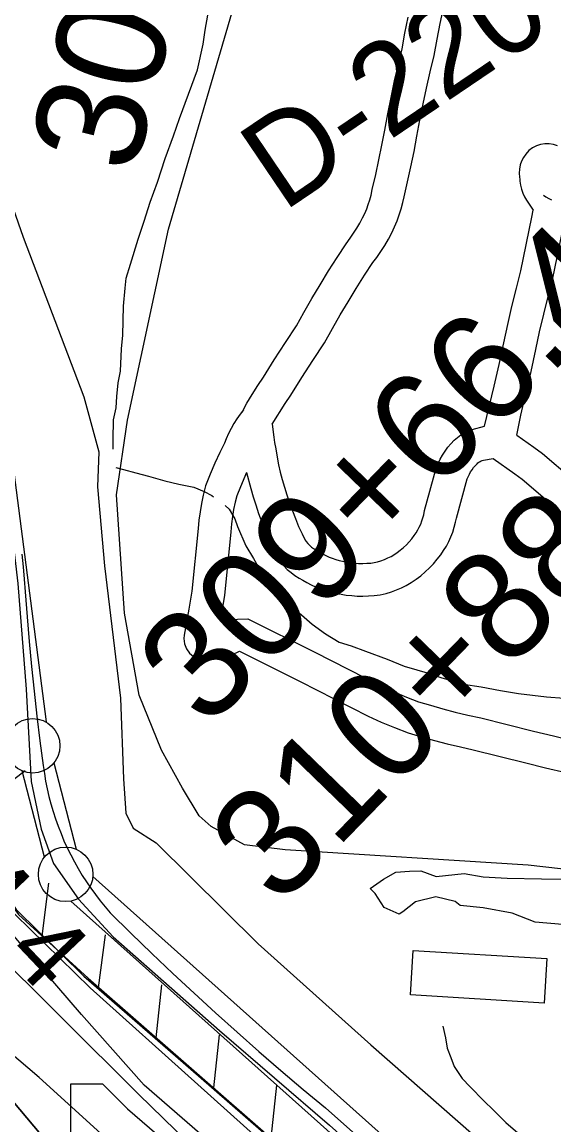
# Model space of a CAD drawing. Extents: x 3625074 to 3663148, y 511451 to 537151.
# Drawn here: x 3635914 to 3636401, y 521312 to 522323 of the extents above; entities that cross this region are included whole.
import ezdxf

# ---------------------------------------------------------------- set-up
doc = ezdxf.new("R2010")
doc.units = 0
for name, color, linetype in [('V-BLDG-OTLN', 7, 'Continuous'), ('V-BORW-LINE', 7, 'Continuous'), ('V-FLOD-BASE', 7, 'Continuous'), ('V-LEVE-TOET', 7, 'Continuous'), ('V-RIVR-RANG', 7, 'Continuous'), ('V-RIVR-RANG-IDEN', 7, 'Continuous'), ('V-ROAD-CNTR', 7, 'Continuous'), ('V-RRAP-FSHR', 7, 'Continuous'), ('V-SITE-OTLN', 7, 'Continuous'), ('V-SITE-VEGE', 7, 'Continuous'), ('V-SURV-IDEN', 7, 'Continuous'), ('V-SURV-LINE', 7, 'Continuous'), ('V-TOPO-DPTH', 7, 'Continuous'), ('V-TOPO-MINR', 7, 'Continuous'), ('V-TOPO-SHOR', 7, 'Continuous'), ('V-WETL-SWMP', 7, 'Continuous')]:
    doc.layers.add(name, color=color, linetype=linetype)

msp = doc.modelspace()

# ---------------------------------------------------------------- linework, layer by layer
at = {"layer": 'V-BLDG-OTLN'}
msp.add_lwpolyline([(3636272.2, 521472.2), (3636394.7, 521464.6), (3636392.1, 521423.7), (3636269.6, 521431.3)], close=True, dxfattribs=at)
at = {"layer": 'V-BORW-LINE'}
for points in [[(3635599.6, 522403.8), (3635650, 522257.7), (3635792.1, 521892.4), (3635825.8, 521786.8), (3635818.5, 521705.3), (3635819, 521648.2), (3635844, 521591.5), (3635893.7, 521518.6), (3635976, 521438), (3636173.3, 521260.7)], [(3636099.7, 521284.4), (3636025.7, 521348.8), (3635968.1, 521413.4), (3635877.4, 521518.5), (3635836.1, 521566.9), (3635803, 521623.6), (3635761.3, 521721), (3635728, 521785.8), (3635695, 521826.3), (3635645.4, 521899.1), (3635487.3, 522231.6), (3635437.3, 522337)]]:
    msp.add_lwpolyline(points, dxfattribs=at)
at = {"layer": 'V-FLOD-BASE'}
msp.add_lwpolyline([(3635504.5, 522993.4), (3635566.2, 522818.5), (3635625.9, 522648.6), (3635679.3, 522494.6), (3635735.9, 522332.6), (3635811.9, 522135.2), (3635879.4, 521959.7), (3635894.3, 521908.2), (3635904.9, 521850.1), (3635909.9, 521808.3), (3635917.3, 521711.3), (3635922.1, 521626.8), (3635931.1, 521583.2), (3635942.5, 521551.8), (3635965.5, 521519.1), (3635997.1, 521484.6), (3636094.6, 521398.9), (3636195.5, 521312.2), (3636295.3, 521222.7), (3636414.6, 521119.3), (3636545.6, 521006.6), (3636695.3, 520888.3), (3636848.6, 520774.2), (3636995.5, 520666.6)], dxfattribs=at)
at = {"layer": 'V-LEVE-TOET'}
for points in [[(3635472, 522953.3), (3635525.1, 522795), (3635574.3, 522650.1), (3635626.9, 522512.4), (3635652.8, 522435.3), (3635700.2, 522301.5), (3635757.5, 522155.7), (3635815.9, 522011), (3635836.4, 521960), (3635845.8, 521932.1), (3635859, 521882.7), (3635864.3, 521813.3), (3635875, 521652.4), (3635878.6, 521591.7), (3635884.7, 521554.2), (3635892.4, 521533.6), (3635908.2, 521509.7), (3635970.2, 521448.6), (3636075.4, 521357.2), (3636247.8, 521207.1)], [(3635645.2, 522891.4), (3635663.8, 522816.6), (3635673.6, 522804.4), (3635679.6, 522794.5), (3635708.6, 522711.8), (3635761.2, 522561.1), (3635836.5, 522349), (3635914.6, 522125.5), (3635970.4, 521979.1), (3635984, 521928.8), (3635982.9, 521896.9), (3635989.3, 521824.3), (3636003.8, 521703.1), (3636006.7, 521629.4), (3636008.8, 521598), (3636015.4, 521584.1), (3636036.7, 521570.8), (3636130.1, 521478.1), (3636233.3, 521385.7), (3636360.4, 521274.1), (3636507.2, 521144.2), (3636669.9, 521008.3), (3636849.7, 520878.7), (3636983.9, 520778.4)]]:
    msp.add_lwpolyline(points, dxfattribs=at)
at = {"layer": 'V-ROAD-CNTR'}
for points in [[(3636143, 521954.3), (3636154.9, 521973.2), (3636160, 521980.8), (3636170, 521996.9), (3636180.1, 522012.5), (3636190.8, 522028.6), (3636198.1, 522041.8), (3636205.2, 522054.2), (3636212.4, 522066.4), (3636219.9, 522078.6), (3636227.6, 522090.6), (3636235.2, 522102.2), (3636238.8, 522107), (3636242.5, 522112.4), (3636246.1, 522118), (3636249.4, 522123.7), (3636252.5, 522129.6), (3636255.1, 522134.8), (3636257.4, 522140.3), (3636259.4, 522145.9), (3636261.2, 522151.5), (3636262.7, 522157.3), (3636263.8, 522162.5), (3636267, 522176.1), (3636270.1, 522190), (3636272.9, 522204), (3636275.5, 522217.9), (3636278.3, 522232.7), (3636281.3, 522247.5), (3636284.4, 522262.1), (3636287.8, 522276.8), (3636291.4, 522291.9), (3636294.1, 522306.8), (3636296.9, 522321.1), (3636299.9, 522335.3)], [(3636115.3, 521965.2), (3636119.8, 521973.3), (3636124.7, 521981.5), (3636129.8, 521989.6), (3636134.8, 521997.1), (3636144.7, 522013), (3636155, 522029), (3636165.1, 522044.2), (3636171.9, 522056.5), (3636179.2, 522069.3), (3636186.8, 522081.9), (3636194.5, 522094.5), (3636202.4, 522106.9), (3636210.7, 522119.5), (3636214.4, 522124.5), (3636217.5, 522129), (3636220.4, 522133.6), (3636223.2, 522138.3), (3636225.8, 522143.2), (3636227.7, 522147.3), (3636229.5, 522151.4), (3636231, 522155.5), (3636232.4, 522159.8), (3636233.5, 522164.1), (3636234.5, 522169), (3636237.8, 522182.8), (3636240.7, 522196.2), (3636243.5, 522209.7), (3636246.1, 522223.4), (3636248.9, 522238.4), (3636251.9, 522253.5), (3636255.1, 522268.6), (3636258.6, 522283.7), (3636262.1, 522298.1), (3636264.6, 522312.3), (3636267.5, 522327.1)], [(3636404.3, 522209.1), (3636400.6, 522210.3), (3636396.7, 522211), (3636392.8, 522211), (3636388.9, 522210.4), (3636385.1, 522209.2), (3636381.6, 522207.4), (3636378.2, 522204.9), (3636375.3, 522201.6), (3636373.2, 522198.5), (3636371.5, 522195.1), (3636370.3, 522191.6), (3636369.5, 522187.9), (3636369.3, 522184.1), (3636369.5, 522180.3), (3636369.8, 522178.6), (3636369.9, 522176.7), (3636370.5, 522173), (3636371.4, 522169.4), (3636372.6, 522165.9), (3636374.1, 522162.5), (3636376, 522159.3), (3636382, 522150.2)], [(3636391.4, 522163.9), (3636393.8, 522162.3), (3636396.3, 522160.8), (3636398.9, 522159.6)], [(3636337.5, 521952.5), (3636346.2, 521989), (3636350.8, 522008.9), (3636355.2, 522028.8), (3636358.7, 522045.4), (3636362.6, 522062.1), (3636366.7, 522078.7), (3636370.9, 522094.7), (3636380.9, 522143.9), (3636382, 522150.2)], [(3636367.2, 521944), (3636370.7, 521962.5), (3636375.4, 521982.2), (3636380.1, 522002.3), (3636384.5, 522022.5), (3636388, 522038.9), (3636391.8, 522055.1), (3636395.8, 522071.2), (3636400.2, 522087.9), (3636410.4, 522138.4)], [(3636116.7, 521967.2), (3636113.6, 521963.4), (3636110.6, 521959.2), (3636107.8, 521954.7), (3636105.2, 521950.2), (3636102.8, 521945.5), (3636100.7, 521940.7), (3636099.3, 521936.9), (3636094.9, 521928.1), (3636090.4, 521918.4), (3636086.1, 521908.5), (3636081.7, 521897.7), (3636079.7, 521889.3), (3636078.1, 521881.6), (3636076.8, 521873.9), (3636075.8, 521866.1), (3636075.1, 521858.6), (3636069.4, 521801.2), (3636066.5, 521784.6), (3636062.3, 521760.9), (3636061.9, 521757.7), (3636062.5, 521752.9), (3636064.3, 521748.4), (3636067.1, 521744.5), (3636070.9, 521741.5), (3636075.3, 521739.5), (3636080, 521738.7), (3636082, 521738.8), (3636084.8, 521738.7), (3636089.1, 521738.9), (3636093.3, 521739.4), (3636097.5, 521740.2), (3636101.7, 521741.3), (3636106, 521742.9), (3636112.8, 521746.3)], [(3636143, 521954.3), (3636144.3, 521942.4), (3636145.1, 521937.4), (3636146.3, 521931.6), (3636147.5, 521924), (3636148.8, 521917), (3636150.3, 521910.2), (3636152.1, 521903.4), (3636154.1, 521896.6), (3636156.4, 521889.6), (3636158.9, 521882), (3636161.4, 521874.8), (3636164.2, 521867.7), (3636167.1, 521860.6), (3636170.3, 521853.7), (3636173.1, 521847.8), (3636174, 521846.6), (3636175.6, 521844.8), (3636177.2, 521843.2), (3636179, 521841.6), (3636180.9, 521840.2), (3636182.9, 521839), (3636185.7, 521837.4), (3636189.1, 521835.4), (3636192, 521833.9), (3636195, 521832.5), (3636198, 521831.3), (3636201.1, 521830.2), (3636204.2, 521829.3), (3636207.4, 521828.6), (3636211, 521827.9)], [(3636210.6, 521828), (3636214.7, 521827.4), (3636218.4, 521827), (3636222.1, 521826.7), (3636225.9, 521826.7), (3636229.6, 521826.8), (3636233.4, 521827), (3636236.5, 521827.4), (3636239.3, 521828.1), (3636242.5, 521829.1), (3636245.7, 521830.3), (3636248.8, 521831.6), (3636251.8, 521833.1), (3636254.5, 521834.6), (3636257.4, 521836.5), (3636260.3, 521838.8), (3636263.2, 521841.2), (3636265.9, 521843.7), (3636268.4, 521846.4), (3636270.8, 521849.3), (3636273.1, 521852.2), (3636274.8, 521854.7), (3636276.3, 521857.3), (3636277.7, 521859.9), (3636279, 521862.7), (3636280.1, 521865.5), (3636281, 521868.3), (3636281.8, 521871.2), (3636282.6, 521875.1), (3636293.3, 521913.8), (3636295.1, 521918.2), (3636296.9, 521922.1), (3636299, 521925.9), (3636301.4, 521929.5), (3636303.9, 521933), (3636306.7, 521936.3), (3636309.8, 521939.5), (3636312.6, 521942.1), (3636315.7, 521944.4), (3636319, 521946.3), (3636322.5, 521948), (3636326.1, 521949.4), (3636337.5, 521952.5)], [(3636367.2, 521944), (3636382.8, 521933.1), (3636390.7, 521927.3), (3636417.7, 521904), (3636423.5, 521898.3), (3636428.9, 521892.5), (3636434.2, 521886.6), (3636456.2, 521860.2)], [(3636206, 521798.4), (3636210.7, 521797.6), (3636215.8, 521797.1), (3636220.9, 521796.7), (3636226.1, 521796.6), (3636231.2, 521796.8), (3636236.3, 521797.2), (3636242, 521797.9), (3636247.3, 521799.2), (3636252.1, 521800.7), (3636256.7, 521802.4), (3636261.3, 521804.3), (3636265.7, 521806.5), (3636270.3, 521809), (3636274.9, 521812.2), (3636279.2, 521815.4), (3636283.2, 521818.9), (3636287.1, 521822.5), (3636290.7, 521826.4), (3636294.2, 521830.4), (3636297.4, 521834.6), (3636300, 521838.5), (3636302.5, 521842.5), (3636304.7, 521846.7), (3636306.6, 521851), (3636308.3, 521855.4), (3636309.8, 521859.9), (3636311, 521864.4), (3636311.7, 521868.1), (3636321.7, 521904.2), (3636322.5, 521906), (3636323.6, 521908.3), (3636324.7, 521910.4), (3636326.1, 521912.5), (3636327.5, 521914.4), (3636329.1, 521916.3), (3636330.7, 521918), (3636331.5, 521918.7), (3636332.4, 521919.4), (3636333.4, 521920), (3636334.4, 521920.5), (3636335.4, 521920.9), (3636336.5, 521921.2), (3636345.3, 521922.7)], [(3636345.3, 521922.7), (3636365.3, 521908.7), (3636371.9, 521903.8), (3636397.3, 521882), (3636402, 521877.3), (3636406.8, 521872.2), (3636411.4, 521867), (3636415.9, 521861.7), (3636420.3, 521856.1), (3636425.4, 521849.3), (3636430.4, 521842.5), (3636435.1, 521835.6), (3636449, 521814)], [(3636119.4, 521909.9), (3636113.8, 521896.9), (3636110.4, 521888.5), (3636108.9, 521882.7), (3636107.6, 521876.1), (3636106.4, 521869.5), (3636105.6, 521862.8), (3636104.9, 521855.7), (3636099.1, 521797.1), (3636096, 521779.5), (3636095.7, 521777.8)], [(3636119.4, 521909.9), (3636123.2, 521895.3), (3636125.5, 521887.5), (3636128, 521880.2), (3636130.5, 521872.4), (3636133.3, 521864.4), (3636136.3, 521856.5), (3636139.6, 521848.7), (3636143.1, 521840.9), (3636147.3, 521832.2), (3636150.5, 521827.9), (3636153.5, 521824.4), (3636156.7, 521821.2), (3636160.2, 521818.2), (3636163.8, 521815.5), (3636167.7, 521813.1), (3636170.9, 521811.3), (3636174.5, 521809.2), (3636178.7, 521807), (3636183.1, 521805), (3636187.5, 521803.2), (3636192, 521801.6), (3636196.6, 521800.3), (3636201.3, 521799.2), (3636205.6, 521798.4)], [(3635913.4, 521835.1), (3635914.6, 521823.6), (3635915.7, 521812.1), (3635916.6, 521800.5), (3635918.3, 521777.7), (3635920.2, 521755), (3635922.3, 521732.2), (3635924.7, 521709.5), (3635927.3, 521686.7), (3635930.1, 521664), (3635933.1, 521641.4), (3635934.1, 521634.3), (3635935.3, 521627.2), (3635936.7, 521620.2), (3635938.3, 521613.2), (3635940.2, 521606.3), (3635942.2, 521599.4), (3635944.4, 521592.6), (3635946.8, 521585.9), (3635949.4, 521579.2), (3635952.1, 521572.6), (3635955.1, 521566.1), (3635958.3, 521559.7), (3635961.6, 521553.3), (3635965.1, 521547.1), (3635968.8, 521540.9), (3635972.7, 521534.9), (3635976.7, 521529), (3635980.9, 521523.2), (3635985.3, 521517.5), (3635989.8, 521512), (3635994.5, 521506.6), (3636013.5, 521487.9), (3636032.6, 521469.4), (3636051.9, 521451), (3636071.4, 521432.9), (3636091, 521414.9), (3636110.8, 521397.1), (3636130.8, 521379.5), (3636150.9, 521362.1), (3636171.2, 521344.8), (3636191.7, 521327.8), (3636299.5, 521232.1)], [(3636099.4, 521772.8), (3636099.7, 521773), (3636103.4, 521774.1), (3636107.2, 521775), (3636111.1, 521775.5), (3636120.5, 521776)], [(3636120.5, 521776), (3636182, 521745.2), (3636243.7, 521713.8), (3636254.7, 521708.9), (3636266, 521704.2), (3636277.1, 521699.9), (3636288, 521696.7), (3636299.3, 521693.5), (3636310.7, 521690.5), (3636322.2, 521687.7), (3636334, 521685.1), (3636382.4, 521673.1), (3636400.6, 521668.6), (3636416.7, 521664.7)], [(3636112.8, 521746.3), (3636168.5, 521718.4), (3636230.8, 521686.7), (3636242.8, 521681.3), (3636254.9, 521676.3), (3636267.4, 521671.5), (3636279.6, 521667.8), (3636291.5, 521664.5), (3636303.4, 521661.4), (3636315.4, 521658.5), (3636327.2, 521655.9), (3636375.2, 521644), (3636393.5, 521639.4), (3636412, 521635)]]:
    msp.add_lwpolyline(points, dxfattribs=at)
at = {"layer": 'V-RRAP-FSHR'}
for p, q in [((3635877.6, 521607.3), (3635916.4, 521636.9)), ((3635932, 521485.2), (3635938.3, 521533.6)), ((3635983.7, 521438), (3635990, 521486.4)), ((3636036.6, 521392.2), (3636041.8, 521440.7)), ((3636089.3, 521346.1), (3636094.5, 521394.7)), ((3636142.1, 521300.1), (3636147.3, 521348.6))]:
    msp.add_line(p, q, dxfattribs=at)
msp.add_lwpolyline([(3635427.5, 523087.2), (3635562.3, 522695.1), (3635731.4, 522209.6), (3635839.2, 521939.2), (3635850.7, 521906.4), (3635858.2, 521853.1), (3635876.8, 521626.6), (3635878.5, 521584.8), (3635882.1, 521551.5), (3635893.7, 521527.7), (3635910.4, 521505), (3635974.2, 521446.6), (3636292.7, 521168.5), (3636574.6, 520923.8), (3636812, 520751.2), (3636965.2, 520633.3), (3637018.6, 520597.9), (3637037.4, 520589.7), (3637267.8, 520529.9), (3637550.1, 520445.9), (3637656.2, 520423.9), (3637731.1, 520439.8), (3638127.2, 520539.9), (3638544.6, 520639.7)], dxfattribs=at)
at = {"layer": 'V-SITE-OTLN'}
msp.add_lwpolyline([(3636695.7, 521514.3), (3636377.4, 521550.1), (3636154.9, 521564.3), (3636117.4, 521568.8), (3636086.9, 521585.7), (3636075.9, 521595.5), (3636060.7, 521620.7), (3636041.5, 521655.6), (3636021.1, 521705.9), (3636007.7, 521781.1), (3636000.2, 521889.6), (3636010.4, 521957.7), (3636047.9, 522132.7), (3636117.9, 522371.5), (3636173.7, 522574.1), (3636228.2, 522789.4), (3636308.3, 523075.3)], dxfattribs=at)
at = {"layer": 'V-SITE-VEGE'}
for points in [[(3637016.8, 520341.4), (3636822.2, 520409), (3636662.4, 520489.2), (3636546.2, 520584.4), (3636422.9, 520708.6), (3636321.4, 520822.2), (3636176.6, 520974.9), (3636139.3, 521046.1), (3636122.9, 521119.6), (3636104, 521186.7), (3636042.4, 521253.2), (3635929.5, 521355.6), (3635871, 521405.3), (3635787.2, 521509.9), (3635697.8, 521631.5), (3635627.1, 521774.7), (3635522.8, 521944), (3635470.5, 522072.6), (3635404.5, 522189.9), (3635369, 522299), (3635308.6, 522409.9), (3635214.7, 522580.8)], [(3635404.1, 522330.7), (3635467.1, 522198), (3635515.2, 522115.6), (3635545.3, 522054.1), (3635575.4, 521987.1), (3635612.3, 521903.4), (3635646.7, 521851.7), (3635681.2, 521808.3), (3635736, 521706.3), (3635779.9, 521619.7), (3635805.9, 521568), (3635819.7, 521549.9), (3635837.7, 521535.8), (3635858.7, 521517.8), (3635880.5, 521479.4), (3636020.5, 521340.5), (3636214.2, 521152)], [(3636409, 521495.8), (3636383.8, 521497.9), (3636362.8, 521506.1), (3636336.1, 521511.2), (3636315.1, 521513.3), (3636310.5, 521516.8), (3636293, 521521.1), (3636274.2, 521516.7), (3636262.7, 521507.6), (3636259.3, 521505.3), (3636245.5, 521511.5), (3636237.2, 521524.2), (3636232.7, 521528.8), (3636245, 521537.5), (3636256.1, 521543.9), (3636268.7, 521544.6), (3636279, 521544.9), (3636293.1, 521539.8), (3636318.8, 521542.7), (3636336.3, 521539.5), (3636358.1, 521538.2), (3636389.8, 521537.6), (3636434.1, 521537.2)]]:
    msp.add_lwpolyline(points, dxfattribs=at)
at = {"layer": 'V-SURV-LINE'}
for points in [[(3635906, 521910.1), (3635935.7, 521681.4)], [(3635934.1, 521557.4), (3635913.8, 521636.5)], [(3635942.9, 521644), (3635963.2, 521564.9)], [(3635978.5, 521539.7), (3636590.5, 520993.2)], [(3636570.5, 520970.8), (3635958.5, 521517.3)]]:
    msp.add_lwpolyline(points, dxfattribs=at)
for centre in [(3635923.4, 521659.6), (3635953.6, 521541.8)]:
    msp.add_circle(centre, 25, dxfattribs=at)
at = {"layer": 'V-TOPO-DPTH'}
msp.add_lwpolyline([(3635843.8, 521406.8), (3636160.7, 521030.3)], dxfattribs=at)
at = {"layer": 'V-TOPO-MINR'}
msp.add_lwpolyline([(3636160.7, 521030.3), (3635843.8, 521406.8)], dxfattribs=at)
at = {"layer": 'V-TOPO-SHOR'}
for points in [[(3635997.1, 521931.2), (3635997.1, 521940), (3635997.5, 521958.1), (3635999.9, 521969), (3636000.4, 521979.6), (3636001.7, 521991.9), (3636004, 522002.6), (3636004.9, 522023.2), (3636006, 522035.7), (3636006.6, 522062.4), (3636008.3, 522078.7), (3636009.2, 522088), (3636013.1, 522100.6), (3636020.2, 522123.6), (3636025.5, 522140.1), (3636031, 522157.4), (3636037.8, 522175.9), (3636044.9, 522197.5), (3636052.6, 522218.2), (3636057.9, 522234.3), (3636074.6, 522278.7), (3636079.5, 522302.4), (3636081.6, 522315.1), (3636085.6, 522337.4)], [(3635999.5, 521914.5), (3636006.7, 521912.6), (3636017.8, 521909.7), (3636029.5, 521906.7), (3636044.4, 521902.4), (3636057.5, 521899.3), (3636071.2, 521896.4), (3636080.5, 521892.5), (3636087.5, 521888.9), (3636089.1, 521887.7)], [(3636099.8, 521879.8), (3636103.5, 521876.2), (3636108.6, 521867.4), (3636111, 521860.6), (3636118.6, 521842.8), (3636125.9, 521831.2), (3636131, 521822), (3636136.7, 521814.4), (3636143.8, 521805.6), (3636151.1, 521797), (3636162, 521785.8), (3636169.7, 521779.5), (3636179.4, 521770.9), (3636191.7, 521762), (3636204.4, 521754.4), (3636215.3, 521751.1), (3636228.4, 521746.4), (3636248.2, 521738.9), (3636263.7, 521732.6), (3636287.2, 521725.9), (3636297.3, 521722.2), (3636318.2, 521716.1), (3636334.5, 521713.7), (3636352.2, 521710.2), (3636368.7, 521707.5), (3636394.2, 521704.3), (3636410.5, 521703.2)], [(3636299.4, 521402.8), (3636301.7, 521392.2), (3636303.4, 521382.7), (3636306.6, 521374.1), (3636309.7, 521365.7), (3636317, 521354.9), (3636324.3, 521347.1), (3636336.9, 521334.4), (3636345.6, 521325.8), (3636356.9, 521314.5), (3636368, 521304.9)]]:
    msp.add_lwpolyline(points, dxfattribs=at)
at = {"layer": 'V-WETL-SWMP'}
msp.add_lwpolyline([(3635958.5, 521286.6), (3635958.5, 521349.9), (3635987.3, 521349.9), (3636010.3, 521326.9), (3636050.6, 521292.3), (3636119.7, 521229), (3636171.6, 521188.7), (3636240.7, 521148.4), (3636315.5, 521056.3), (3636350.1, 520981.4), (3636442.2, 520946.8), (3636568.9, 520866.2), (3636874.1, 520630.1)], dxfattribs=at)

# ---------------------------------------------------------------- texts
at = {"layer": 'V-RIVR-RANG'}
msp.add_text('14.4', height=67, rotation=313.5283, dxfattribs=at).set_placement((3635811.1, 521557.8))
at = {"layer": 'V-RIVR-RANG-IDEN'}
msp.add_text('D-220', height=83, rotation=34.0693, dxfattribs=at).set_placement((3636152.8, 522147.9))
at = {"layer": 'V-SURV-IDEN'}
for s, rotation, p in [('306+95.8', 76.075, (3636016.9, 522181.5)), ('309+66.4', 45.9555, (3636083.3, 521673.6)), ('310+88.0', 45.9079, (3636149.5, 521510.6))]:
    msp.add_text(s, height=100, rotation=rotation, dxfattribs=at).set_placement(p)

doc.saveas('drawing.dxf')
